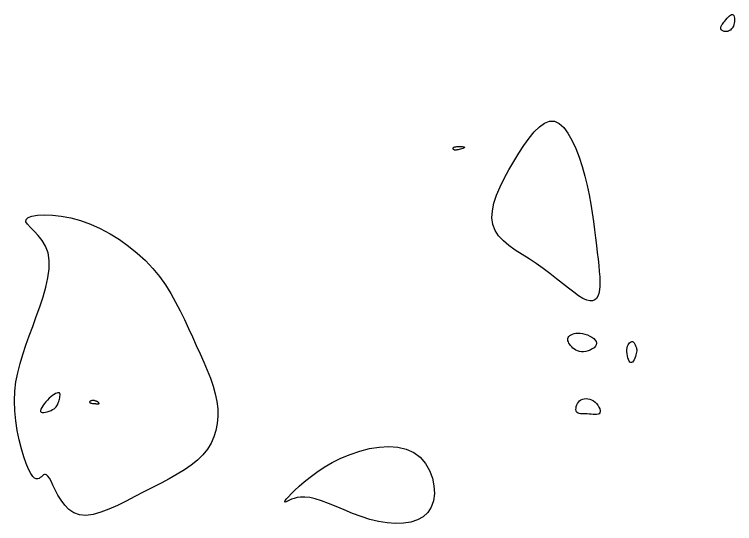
# Model space of a CAD drawing. Extents: x 3040093 to 3056816, y 408076 to 509144.
# Drawn here: x 3046358.3 to 3046433.9, y 435384.6 to 435438 of the extents above; entities that cross this region are included whole.
import ezdxf

# ---------------------------------------------------------------- set-up
doc = ezdxf.new("R2010")
doc.units = 0
doc.layers.add('V-CHAN-CONT-EL17', color=7, linetype='Continuous')

msp = doc.modelspace()

# ---------------------------------------------------------------- linework, layer by layer
at = {"layer": 'V-CHAN-CONT-EL17'}
for points in [[(3046432.435, 435436.726), (3046432.45, 435436.766), (3046432.471, 435436.811), (3046432.501, 435436.862), (3046432.54, 435436.924), (3046432.591, 435436.998), (3046432.657, 435437.087), (3046432.739, 435437.195), (3046432.838, 435437.322), (3046432.95, 435437.461), (3046433.071, 435437.603), (3046433.197, 435437.737), (3046433.322, 435437.855), (3046433.442, 435437.947), (3046433.553, 435438.003), (3046433.649, 435438.015), (3046433.727, 435437.975), (3046433.788, 435437.89), (3046433.83, 435437.769), (3046433.855, 435437.62), (3046433.863, 435437.454), (3046433.855, 435437.279), (3046433.831, 435437.105), (3046433.792, 435436.94), (3046433.738, 435436.792), (3046433.672, 435436.662), (3046433.595, 435436.55), (3046433.51, 435436.455), (3046433.418, 435436.376), (3046433.322, 435436.313), (3046433.224, 435436.266), (3046433.125, 435436.233), (3046433.029, 435436.214), (3046432.935, 435436.207), (3046432.846, 435436.211), (3046432.763, 435436.226), (3046432.686, 435436.248), (3046432.617, 435436.277), (3046432.557, 435436.311), (3046432.508, 435436.348), (3046432.47, 435436.388), (3046432.442, 435436.43), (3046432.423, 435436.473), (3046432.412, 435436.516), (3046432.408, 435436.56), (3046432.409, 435436.603), (3046432.415, 435436.645), (3046432.423, 435436.686)], [(3046412.284, 435412.34), (3046411.546, 435412.812), (3046410.835, 435413.278), (3046410.175, 435413.751), (3046409.586, 435414.243), (3046409.091, 435414.767), (3046408.712, 435415.335), (3046408.469, 435415.962), (3046408.379, 435416.655), (3046408.431, 435417.408), (3046408.604, 435418.21), (3046408.883, 435419.05), (3046409.248, 435419.918), (3046409.68, 435420.802), (3046410.163, 435421.692), (3046410.677, 435422.577), (3046411.208, 435423.443), (3046411.747, 435424.267), (3046412.292, 435425.021), (3046412.839, 435425.678), (3046413.382, 435426.211), (3046413.919, 435426.593), (3046414.445, 435426.796), (3046414.957, 435426.793), (3046415.45, 435426.568), (3046415.921, 435426.14), (3046416.368, 435425.541), (3046416.788, 435424.801), (3046417.179, 435423.95), (3046417.536, 435423.019), (3046417.859, 435422.038), (3046418.144, 435421.038), (3046418.389, 435420.045), (3046418.598, 435419.067), (3046418.776, 435418.11), (3046418.928, 435417.176), (3046419.057, 435416.27), (3046419.17, 435415.397), (3046419.27, 435414.56), (3046419.363, 435413.764), (3046419.451, 435413.013), (3046419.533, 435412.307), (3046419.604, 435411.648), (3046419.662, 435411.037), (3046419.703, 435410.475), (3046419.722, 435409.962), (3046419.717, 435409.5), (3046419.684, 435409.089), (3046419.618, 435408.731), (3046419.517, 435408.432), (3046419.376, 435408.197), (3046419.192, 435408.033), (3046418.96, 435407.946), (3046418.678, 435407.942), (3046418.341, 435408.026), (3046417.944, 435408.205), (3046417.487, 435408.481), (3046416.974, 435408.842), (3046416.409, 435409.271), (3046415.799, 435409.75), (3046415.151, 435410.265), (3046414.469, 435410.797), (3046413.759, 435411.33), (3046413.028, 435411.849)], [(3046404.367, 435424.042), (3046404.395, 435424.063), (3046404.431, 435424.082), (3046404.477, 435424.1), (3046404.534, 435424.116), (3046404.604, 435424.129), (3046404.687, 435424.14), (3046404.786, 435424.147), (3046404.9, 435424.151), (3046405.022, 435424.151), (3046405.146, 435424.148), (3046405.263, 435424.14), (3046405.366, 435424.127), (3046405.446, 435424.109), (3046405.498, 435424.087), (3046405.511, 435424.058), (3046405.483, 435424.024), (3046405.417, 435423.987), (3046405.323, 435423.947), (3046405.209, 435423.907), (3046405.083, 435423.869), (3046404.954, 435423.834), (3046404.828, 435423.804), (3046404.716, 435423.782), (3046404.623, 435423.769), (3046404.549, 435423.763), (3046404.491, 435423.765), (3046404.446, 435423.772), (3046404.413, 435423.784), (3046404.389, 435423.8), (3046404.371, 435423.819), (3046404.357, 435423.84), (3046404.345, 435423.862), (3046404.334, 435423.884), (3046404.327, 435423.907), (3046404.322, 435423.93), (3046404.321, 435423.953), (3046404.325, 435423.976), (3046404.333, 435423.998), (3046404.347, 435424.02)], [(3046358.303, 435398.448), (3046358.423, 435399.432), (3046358.608, 435400.399), (3046358.848, 435401.358), (3046359.135, 435402.315), (3046359.458, 435403.279), (3046359.81, 435404.257), (3046360.18, 435405.258), (3046360.558, 435406.284), (3046360.926, 435407.324), (3046361.263, 435408.363), (3046361.55, 435409.383), (3046361.766, 435410.37), (3046361.892, 435411.308), (3046361.907, 435412.181), (3046361.792, 435412.973), (3046361.538, 435413.672), (3046361.18, 435414.281), (3046360.765, 435414.809), (3046360.34, 435415.263), (3046359.952, 435415.65), (3046359.647, 435415.977), (3046359.473, 435416.254), (3046359.476, 435416.486), (3046359.691, 435416.679), (3046360.103, 435416.828), (3046360.685, 435416.926), (3046361.41, 435416.963), (3046362.251, 435416.934), (3046363.181, 435416.829), (3046364.174, 435416.641), (3046365.201, 435416.363), (3046366.239, 435415.99), (3046367.274, 435415.527), (3046368.294, 435414.983), (3046369.288, 435414.366), (3046370.245, 435413.685), (3046371.154, 435412.949), (3046372.002, 435412.165), (3046372.78, 435411.344), (3046373.478, 435410.491), (3046374.104, 435409.614), (3046374.669, 435408.718), (3046375.183, 435407.809), (3046375.656, 435406.892), (3046376.099, 435405.972), (3046376.522, 435405.056), (3046376.937, 435404.148), (3046377.349, 435403.253), (3046377.754, 435402.372), (3046378.141, 435401.505), (3046378.502, 435400.652), (3046378.828, 435399.812), (3046379.11, 435398.986), (3046379.337, 435398.174), (3046379.501, 435397.375), (3046379.595, 435396.589), (3046379.614, 435395.82), (3046379.556, 435395.072), (3046379.419, 435394.348), (3046379.201, 435393.651), (3046378.9, 435392.986), (3046378.513, 435392.355), (3046378.038, 435391.763), (3046377.474, 435391.212), (3046376.83, 435390.694), (3046376.116, 435390.204), (3046375.342, 435389.732), (3046374.517, 435389.272), (3046373.651, 435388.816), (3046372.754, 435388.355), (3046371.836, 435387.883), (3046370.908, 435387.397), (3046369.981, 435386.916), (3046369.066, 435386.463), (3046368.176, 435386.063), (3046367.322, 435385.74), (3046366.516, 435385.518), (3046365.77, 435385.42), (3046365.096, 435385.472), (3046364.502, 435385.687), (3046363.985, 435386.039), (3046363.538, 435386.492), (3046363.153, 435387.01), (3046362.824, 435387.558), (3046362.544, 435388.099), (3046362.306, 435388.597), (3046362.102, 435389.017), (3046361.927, 435389.331), (3046361.776, 435389.544), (3046361.643, 435389.67), (3046361.524, 435389.723), (3046361.414, 435389.717), (3046361.308, 435389.666), (3046361.203, 435389.583), (3046361.092, 435389.483), (3046360.973, 435389.379), (3046360.842, 435389.292), (3046360.699, 435389.242), (3046360.542, 435389.25), (3046360.369, 435389.335), (3046360.18, 435389.518), (3046359.971, 435389.819), (3046359.743, 435390.259), (3046359.495, 435390.851), (3046359.239, 435391.578), (3046358.988, 435392.416), (3046358.754, 435393.341), (3046358.551, 435394.33), (3046358.391, 435395.359), (3046358.289, 435396.403), (3046358.256, 435397.439)], [(3046416.564, 435404.297), (3046416.689, 435404.382), (3046416.84, 435404.453), (3046417.015, 435404.508), (3046417.211, 435404.545), (3046417.426, 435404.56), (3046417.657, 435404.551), (3046417.902, 435404.516), (3046418.156, 435404.452), (3046418.412, 435404.362), (3046418.658, 435404.25), (3046418.884, 435404.12), (3046419.079, 435403.976), (3046419.232, 435403.821), (3046419.334, 435403.66), (3046419.373, 435403.496), (3046419.343, 435403.332), (3046419.25, 435403.174), (3046419.106, 435403.025), (3046418.922, 435402.891), (3046418.709, 435402.776), (3046418.478, 435402.683), (3046418.239, 435402.618), (3046418.004, 435402.585), (3046417.782, 435402.587), (3046417.575, 435402.621), (3046417.382, 435402.683), (3046417.205, 435402.767), (3046417.043, 435402.869), (3046416.897, 435402.985), (3046416.766, 435403.11), (3046416.651, 435403.24), (3046416.552, 435403.371), (3046416.471, 435403.5), (3046416.411, 435403.628), (3046416.371, 435403.752), (3046416.355, 435403.873), (3046416.365, 435403.989), (3046416.402, 435404.099), (3046416.468, 435404.202)], [(3046422.869, 435401.51), (3046422.789, 435401.621), (3046422.717, 435401.776), (3046422.656, 435401.964), (3046422.607, 435402.173), (3046422.574, 435402.394), (3046422.558, 435402.614), (3046422.562, 435402.823), (3046422.588, 435403.011), (3046422.632, 435403.177), (3046422.691, 435403.319), (3046422.761, 435403.439), (3046422.838, 435403.534), (3046422.919, 435403.606), (3046422.998, 435403.653), (3046423.074, 435403.674), (3046423.142, 435403.671), (3046423.203, 435403.647), (3046423.257, 435403.604), (3046423.306, 435403.546), (3046423.35, 435403.477), (3046423.391, 435403.4), (3046423.428, 435403.319), (3046423.464, 435403.237), (3046423.498, 435403.157), (3046423.529, 435403.077), (3046423.555, 435402.993), (3046423.574, 435402.904), (3046423.585, 435402.806), (3046423.585, 435402.695), (3046423.573, 435402.57), (3046423.546, 435402.426), (3046423.504, 435402.264), (3046423.447, 435402.092), (3046423.379, 435401.921), (3046423.303, 435401.761), (3046423.219, 435401.623), (3046423.132, 435401.519), (3046423.043, 435401.458), (3046422.954, 435401.453)], [(3046362.949, 435397.499), (3046362.986, 435397.637), (3046363.018, 435397.775), (3046363.04, 435397.906), (3046363.05, 435398.027), (3046363.044, 435398.132), (3046363.02, 435398.215), (3046362.973, 435398.273), (3046362.902, 435398.3), (3046362.809, 435398.298), (3046362.695, 435398.266), (3046362.564, 435398.207), (3046362.418, 435398.12), (3046362.258, 435398.008), (3046362.089, 435397.871), (3046361.913, 435397.71), (3046361.732, 435397.528), (3046361.554, 435397.331), (3046361.387, 435397.128), (3046361.239, 435396.927), (3046361.119, 435396.737), (3046361.034, 435396.565), (3046360.993, 435396.421), (3046361.003, 435396.311), (3046361.07, 435396.242), (3046361.185, 435396.212), (3046361.338, 435396.214), (3046361.517, 435396.244), (3046361.71, 435396.296), (3046361.908, 435396.366), (3046362.098, 435396.447), (3046362.27, 435396.534), (3046362.414, 435396.623), (3046362.533, 435396.715), (3046362.629, 435396.809), (3046362.707, 435396.908), (3046362.77, 435397.012), (3046362.822, 435397.122), (3046362.867, 435397.239), (3046362.908, 435397.365)], [(3046366.191, 435397.246), (3046366.237, 435397.224), (3046366.297, 435397.205), (3046366.366, 435397.189), (3046366.44, 435397.176), (3046366.515, 435397.166), (3046366.588, 435397.158), (3046366.654, 435397.153), (3046366.709, 435397.15), (3046366.756, 435397.148), (3046366.795, 435397.147), (3046366.829, 435397.147), (3046366.859, 435397.147), (3046366.886, 435397.146), (3046366.913, 435397.146), (3046366.941, 435397.144), (3046366.972, 435397.14), (3046367.004, 435397.137), (3046367.036, 435397.133), (3046367.066, 435397.13), (3046367.094, 435397.13), (3046367.117, 435397.132), (3046367.134, 435397.138), (3046367.144, 435397.149), (3046367.146, 435397.165), (3046367.14, 435397.185), (3046367.128, 435397.208), (3046367.111, 435397.233), (3046367.091, 435397.258), (3046367.068, 435397.283), (3046367.044, 435397.306), (3046367.021, 435397.325), (3046366.999, 435397.34), (3046366.978, 435397.352), (3046366.957, 435397.362), (3046366.936, 435397.369), (3046366.912, 435397.377), (3046366.887, 435397.384), (3046366.859, 435397.393), (3046366.827, 435397.405), (3046366.791, 435397.419), (3046366.75, 435397.435), (3046366.706, 435397.452), (3046366.658, 435397.467), (3046366.607, 435397.48), (3046366.554, 435397.488), (3046366.498, 435397.491), (3046366.44, 435397.486), (3046366.381, 435397.474), (3046366.323, 435397.454), (3046366.269, 435397.428), (3046366.222, 435397.399), (3046366.185, 435397.367), (3046366.161, 435397.334), (3046366.152, 435397.302), (3046366.161, 435397.272)], [(3046417.734, 435397.549), (3046417.898, 435397.622), (3046418.076, 435397.668), (3046418.265, 435397.685), (3046418.46, 435397.672), (3046418.656, 435397.629), (3046418.849, 435397.554), (3046419.036, 435397.449), (3046419.21, 435397.312), (3046419.369, 435397.152), (3046419.507, 435396.976), (3046419.62, 435396.795), (3046419.704, 435396.616), (3046419.753, 435396.448), (3046419.763, 435396.3), (3046419.731, 435396.18), (3046419.652, 435396.096), (3046419.533, 435396.043), (3046419.381, 435396.016), (3046419.203, 435396.009), (3046419.007, 435396.016), (3046418.801, 435396.031), (3046418.591, 435396.049), (3046418.385, 435396.064), (3046418.189, 435396.072), (3046418.007, 435396.076), (3046417.839, 435396.08), (3046417.688, 435396.091), (3046417.554, 435396.112), (3046417.44, 435396.149), (3046417.348, 435396.207), (3046417.278, 435396.291), (3046417.233, 435396.404), (3046417.212, 435396.54), (3046417.215, 435396.692), (3046417.242, 435396.853), (3046417.294, 435397.017), (3046417.369, 435397.175), (3046417.467, 435397.321), (3046417.589, 435397.448)], [(3046393.494, 435391.825), (3046394.505, 435392.165), (3046395.535, 435392.425), (3046396.561, 435392.59), (3046397.561, 435392.648), (3046398.511, 435392.582), (3046399.39, 435392.379), (3046400.175, 435392.025), (3046400.847, 435391.514), (3046401.399, 435390.872), (3046401.828, 435390.136), (3046402.131, 435389.341), (3046402.305, 435388.523), (3046402.348, 435387.717), (3046402.255, 435386.96), (3046402.024, 435386.286), (3046401.654, 435385.725), (3046401.16, 435385.279), (3046400.558, 435384.944), (3046399.862, 435384.715), (3046399.091, 435384.587), (3046398.26, 435384.557), (3046397.385, 435384.62), (3046396.482, 435384.771), (3046395.568, 435385.004), (3046394.655, 435385.299), (3046393.754, 435385.634), (3046392.877, 435385.989), (3046392.035, 435386.341), (3046391.241, 435386.668), (3046390.505, 435386.949), (3046389.84, 435387.163), (3046389.254, 435387.293), (3046388.744, 435387.347), (3046388.304, 435387.342), (3046387.928, 435387.29), (3046387.61, 435387.208), (3046387.344, 435387.108), (3046387.123, 435387.006), (3046386.942, 435386.917), (3046386.796, 435386.853), (3046386.692, 435386.822), (3046386.634, 435386.83), (3046386.631, 435386.883), (3046386.69, 435386.988), (3046386.817, 435387.151), (3046387.02, 435387.378), (3046387.305, 435387.674), (3046387.678, 435388.043), (3046388.137, 435388.472), (3046388.68, 435388.946), (3046389.302, 435389.448), (3046390, 435389.962), (3046390.773, 435390.473), (3046391.615, 435390.964), (3046392.524, 435391.42)]]:
    msp.add_lwpolyline(points, close=True, dxfattribs=at)

doc.saveas('drawing.dxf')
